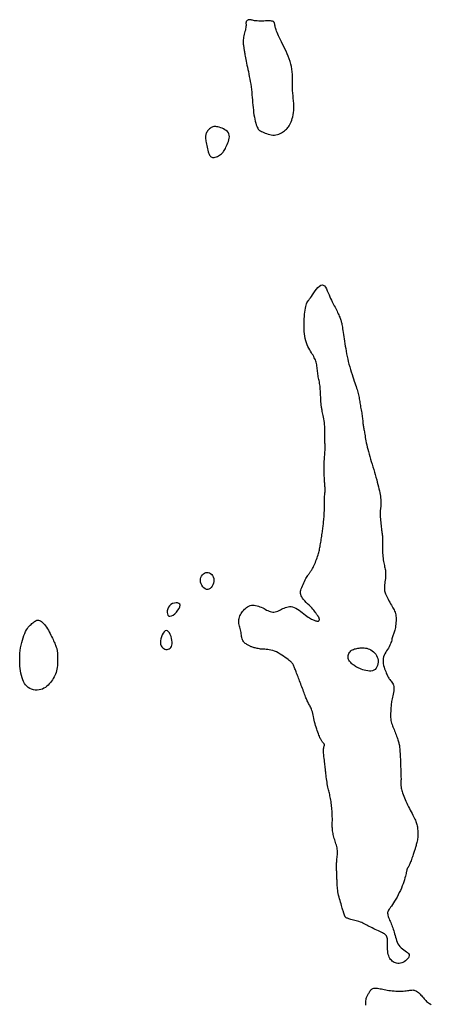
# Model space of a CAD drawing. Header units: millimetres. Extents: x 32690613 to 32693367, y 5343692 to 5344708.
# Tile 790 of 1009: x 32693282 to 32693302, y 5343997 to 5344043. Entities that reach past the tile are written whole.
import ezdxf

# ---------------------------------------------------------------- set-up
doc = ezdxf.new("R2010")
doc.units = ezdxf.units.MM
doc.header["$LTSCALE"] = 20
doc.layers.add('02-DGM_HL_493.00', color=102, linetype='Continuous')

msp = doc.modelspace()

# ---------------------------------------------------------------- linework, layer by layer
at = {"layer": '02-DGM_HL_493.00', "elevation": 493, "flags": 128}
for points in [[(32693294.239, 5344037.716), (32693294.31, 5344037.723), (32693294.378, 5344037.738), (32693294.443, 5344037.759), (32693294.505, 5344037.785), (32693294.564, 5344037.816), (32693294.618, 5344037.849), (32693294.67, 5344037.884), (32693294.717, 5344037.919), (32693294.761, 5344037.954), (32693294.801, 5344037.99), (32693294.838, 5344038.027), (32693294.873, 5344038.066), (32693294.906, 5344038.109), (32693294.937, 5344038.156), (32693294.966, 5344038.21), (32693294.995, 5344038.27), (32693295.024, 5344038.337), (32693295.051, 5344038.412), (32693295.077, 5344038.493), (32693295.1, 5344038.581), (32693295.12, 5344038.675), (32693295.136, 5344038.774), (32693295.147, 5344038.877), (32693295.152, 5344038.985), (32693295.152, 5344039.096), (32693295.146, 5344039.21), (32693295.137, 5344039.328), (32693295.126, 5344039.448), (32693295.114, 5344039.569), (32693295.102, 5344039.692), (32693295.092, 5344039.816), (32693295.085, 5344039.941), (32693295.082, 5344040.066), (32693295.082, 5344040.191), (32693295.083, 5344040.316), (32693295.083, 5344040.441), (32693295.081, 5344040.566), (32693295.075, 5344040.691), (32693295.063, 5344040.816), (32693295.043, 5344040.94), (32693295.015, 5344041.064), (32693294.979, 5344041.187), (32693294.937, 5344041.31), (32693294.889, 5344041.43), (32693294.838, 5344041.55), (32693294.784, 5344041.667), (32693294.729, 5344041.781), (32693294.674, 5344041.893), (32693294.62, 5344042.002), (32693294.569, 5344042.107), (32693294.52, 5344042.207), (32693294.475, 5344042.302), (32693294.433, 5344042.391), (32693294.395, 5344042.473), (32693294.362, 5344042.548), (32693294.334, 5344042.614), (32693294.313, 5344042.671), (32693294.296, 5344042.72), (32693294.284, 5344042.762), (32693294.275, 5344042.798), (32693294.269, 5344042.83), (32693294.264, 5344042.857), (32693294.261, 5344042.882), (32693294.258, 5344042.906), (32693294.255, 5344042.928), (32693294.251, 5344042.95), (32693294.246, 5344042.971), (32693294.24, 5344042.99), (32693294.233, 5344043.009), (32693294.225, 5344043.025), (32693294.214, 5344043.04), (32693294.202, 5344043.053), (32693294.188, 5344043.064), (32693294.171, 5344043.073), (32693294.15, 5344043.08), (32693294.124, 5344043.086), (32693294.092, 5344043.09), (32693294.053, 5344043.092), (32693294.006, 5344043.093), (32693293.951, 5344043.094), (32693293.886, 5344043.093), (32693293.813, 5344043.092), (32693293.736, 5344043.091), (32693293.655, 5344043.09), (32693293.575, 5344043.09), (32693293.497, 5344043.091), (32693293.423, 5344043.093), (32693293.356, 5344043.098), (32693293.297, 5344043.105), (32693293.247, 5344043.114), (32693293.204, 5344043.123), (32693293.167, 5344043.133), (32693293.134, 5344043.141), (32693293.105, 5344043.148), (32693293.078, 5344043.152), (32693293.053, 5344043.153), (32693293.028, 5344043.15), (32693293.004, 5344043.143), (32693292.981, 5344043.133), (32693292.96, 5344043.12), (32693292.941, 5344043.105), (32693292.925, 5344043.087), (32693292.912, 5344043.068), (32693292.903, 5344043.047), (32693292.898, 5344043.025), (32693292.896, 5344043.002), (32693292.897, 5344042.976), (32693292.898, 5344042.948), (32693292.899, 5344042.915), (32693292.899, 5344042.877), (32693292.896, 5344042.834), (32693292.89, 5344042.785), (32693292.88, 5344042.729), (32693292.866, 5344042.667), (32693292.85, 5344042.602), (32693292.833, 5344042.534), (32693292.815, 5344042.464), (32693292.799, 5344042.394), (32693292.784, 5344042.327), (32693292.773, 5344042.262), (32693292.766, 5344042.201), (32693292.763, 5344042.144), (32693292.763, 5344042.091), (32693292.766, 5344042.041), (32693292.771, 5344041.994), (32693292.777, 5344041.95), (32693292.783, 5344041.907), (32693292.79, 5344041.866), (32693292.796, 5344041.826), (32693292.802, 5344041.786), (32693292.808, 5344041.746), (32693292.814, 5344041.704), (32693292.821, 5344041.659), (32693292.829, 5344041.61), (32693292.838, 5344041.557), (32693292.848, 5344041.498), (32693292.86, 5344041.432), (32693292.874, 5344041.361), (32693292.889, 5344041.283), (32693292.906, 5344041.199), (32693292.924, 5344041.11), (32693292.944, 5344041.016), (32693292.964, 5344040.916), (32693292.986, 5344040.812), (32693293.008, 5344040.704), (32693293.031, 5344040.591), (32693293.054, 5344040.476), (32693293.077, 5344040.357), (32693293.098, 5344040.236), (32693293.119, 5344040.114), (32693293.137, 5344039.99), (32693293.154, 5344039.866), (32693293.168, 5344039.741), (32693293.18, 5344039.617), (32693293.191, 5344039.493), (32693293.201, 5344039.37), (32693293.21, 5344039.248), (32693293.22, 5344039.128), (32693293.231, 5344039.009), (32693293.244, 5344038.892), (32693293.258, 5344038.778), (32693293.274, 5344038.667), (32693293.292, 5344038.561), (32693293.312, 5344038.46), (32693293.333, 5344038.366), (32693293.355, 5344038.28), (32693293.377, 5344038.203), (32693293.4, 5344038.136), (32693293.424, 5344038.08), (32693293.448, 5344038.033), (32693293.475, 5344037.994), (32693293.505, 5344037.961), (32693293.539, 5344037.933), (32693293.578, 5344037.908), (32693293.622, 5344037.885), (32693293.673, 5344037.861), (32693293.731, 5344037.835), (32693293.795, 5344037.809), (32693293.865, 5344037.784), (32693293.938, 5344037.761), (32693294.013, 5344037.741), (32693294.089, 5344037.726), (32693294.164, 5344037.717)], [(32693292.096, 5344037.767), (32693292.066, 5344037.826), (32693292.022, 5344037.879), (32693291.969, 5344037.926), (32693291.908, 5344037.968), (32693291.841, 5344038.005), (32693291.773, 5344038.036), (32693291.704, 5344038.062), (32693291.639, 5344038.083), (32693291.578, 5344038.099), (32693291.523, 5344038.11), (32693291.471, 5344038.115), (32693291.423, 5344038.116), (32693291.379, 5344038.112), (32693291.337, 5344038.102), (32693291.297, 5344038.088), (32693291.258, 5344038.068), (32693291.221, 5344038.043), (32693291.185, 5344038.014), (32693291.151, 5344037.981), (32693291.119, 5344037.945), (32693291.09, 5344037.908), (32693291.064, 5344037.868), (32693291.041, 5344037.828), (32693291.023, 5344037.789), (32693291.009, 5344037.75), (32693290.999, 5344037.711), (32693290.993, 5344037.671), (32693290.99, 5344037.629), (32693290.991, 5344037.584), (32693290.994, 5344037.535), (32693291.001, 5344037.482), (32693291.009, 5344037.423), (32693291.02, 5344037.358), (32693291.033, 5344037.288), (32693291.048, 5344037.215), (32693291.064, 5344037.141), (32693291.081, 5344037.068), (32693291.099, 5344036.997), (32693291.118, 5344036.93), (32693291.138, 5344036.87), (32693291.159, 5344036.818), (32693291.18, 5344036.773), (32693291.203, 5344036.737), (32693291.228, 5344036.707), (32693291.256, 5344036.685), (32693291.287, 5344036.67), (32693291.322, 5344036.661), (32693291.361, 5344036.66), (32693291.405, 5344036.665), (32693291.452, 5344036.675), (32693291.502, 5344036.691), (32693291.554, 5344036.712), (32693291.604, 5344036.737), (32693291.654, 5344036.765), (32693291.701, 5344036.797), (32693291.743, 5344036.83), (32693291.781, 5344036.866), (32693291.815, 5344036.905), (32693291.845, 5344036.946), (32693291.873, 5344036.99), (32693291.899, 5344037.038), (32693291.925, 5344037.089), (32693291.951, 5344037.146), (32693291.979, 5344037.207), (32693292.009, 5344037.273), (32693292.038, 5344037.343), (32693292.066, 5344037.415), (32693292.09, 5344037.489), (32693292.107, 5344037.562), (32693292.115, 5344037.634), (32693292.112, 5344037.703)], [(32693299.86, 5344011.717), (32693299.865, 5344011.652), (32693299.863, 5344011.583), (32693299.856, 5344011.511), (32693299.844, 5344011.437), (32693299.83, 5344011.362), (32693299.813, 5344011.288), (32693299.797, 5344011.216), (32693299.782, 5344011.147), (32693299.769, 5344011.082), (32693299.759, 5344011.02), (32693299.75, 5344010.96), (32693299.743, 5344010.902), (32693299.737, 5344010.845), (32693299.732, 5344010.787), (32693299.727, 5344010.728), (32693299.723, 5344010.667), (32693299.718, 5344010.602), (32693299.714, 5344010.536), (32693299.711, 5344010.467), (32693299.709, 5344010.398), (32693299.709, 5344010.328), (32693299.712, 5344010.258), (32693299.717, 5344010.19), (32693299.726, 5344010.123), (32693299.74, 5344010.058), (32693299.756, 5344009.995), (32693299.776, 5344009.933), (32693299.798, 5344009.873), (32693299.822, 5344009.813), (32693299.847, 5344009.753), (32693299.873, 5344009.693), (32693299.898, 5344009.632), (32693299.923, 5344009.569), (32693299.948, 5344009.507), (32693299.971, 5344009.445), (32693299.993, 5344009.383), (32693300.014, 5344009.323), (32693300.033, 5344009.266), (32693300.051, 5344009.211), (32693300.067, 5344009.16), (32693300.081, 5344009.113), (32693300.094, 5344009.07), (32693300.105, 5344009.027), (32693300.114, 5344008.984), (32693300.123, 5344008.94), (32693300.13, 5344008.892), (32693300.136, 5344008.84), (32693300.142, 5344008.781), (32693300.148, 5344008.715), (32693300.152, 5344008.642), (32693300.157, 5344008.564), (32693300.161, 5344008.48), (32693300.165, 5344008.392), (32693300.169, 5344008.302), (32693300.173, 5344008.209), (32693300.177, 5344008.116), (32693300.18, 5344008.022), (32693300.184, 5344007.93), (32693300.187, 5344007.839), (32693300.19, 5344007.751), (32693300.193, 5344007.668), (32693300.196, 5344007.589), (32693300.197, 5344007.516), (32693300.199, 5344007.449), (32693300.2, 5344007.391), (32693300.2, 5344007.339), (32693300.199, 5344007.292), (32693300.199, 5344007.251), (32693300.198, 5344007.213), (32693300.198, 5344007.178), (32693300.197, 5344007.145), (32693300.197, 5344007.112), (32693300.197, 5344007.079), (32693300.198, 5344007.045), (32693300.2, 5344007.008), (32693300.205, 5344006.97), (32693300.212, 5344006.927), (32693300.221, 5344006.88), (32693300.235, 5344006.827), (32693300.252, 5344006.769), (32693300.274, 5344006.704), (32693300.299, 5344006.633), (32693300.329, 5344006.557), (32693300.361, 5344006.477), (32693300.397, 5344006.394), (32693300.434, 5344006.309), (32693300.473, 5344006.223), (32693300.514, 5344006.137), (32693300.556, 5344006.052), (32693300.598, 5344005.969), (32693300.639, 5344005.887), (32693300.68, 5344005.808), (32693300.72, 5344005.732), (32693300.757, 5344005.66), (32693300.792, 5344005.592), (32693300.824, 5344005.528), (32693300.853, 5344005.469), (32693300.878, 5344005.414), (32693300.9, 5344005.362), (32693300.919, 5344005.311), (32693300.935, 5344005.262), (32693300.949, 5344005.212), (32693300.961, 5344005.161), (32693300.971, 5344005.107), (32693300.979, 5344005.05), (32693300.985, 5344004.991), (32693300.99, 5344004.929), (32693300.993, 5344004.865), (32693300.995, 5344004.8), (32693300.994, 5344004.735), (32693300.991, 5344004.671), (32693300.986, 5344004.607), (32693300.979, 5344004.546), (32693300.97, 5344004.486), (32693300.959, 5344004.428), (32693300.948, 5344004.372), (32693300.935, 5344004.319), (32693300.922, 5344004.269), (32693300.91, 5344004.222), (32693300.897, 5344004.178), (32693300.885, 5344004.137), (32693300.873, 5344004.099), (32693300.862, 5344004.062), (32693300.85, 5344004.025), (32693300.837, 5344003.987), (32693300.824, 5344003.947), (32693300.809, 5344003.903), (32693300.793, 5344003.855), (32693300.775, 5344003.802), (32693300.755, 5344003.744), (32693300.735, 5344003.685), (32693300.713, 5344003.624), (32693300.692, 5344003.565), (32693300.672, 5344003.507), (32693300.652, 5344003.454), (32693300.634, 5344003.407), (32693300.617, 5344003.366), (32693300.603, 5344003.332), (32693300.589, 5344003.303), (32693300.577, 5344003.28), (32693300.567, 5344003.26), (32693300.557, 5344003.243), (32693300.547, 5344003.228), (32693300.539, 5344003.215), (32693300.531, 5344003.202), (32693300.523, 5344003.19), (32693300.515, 5344003.178), (32693300.508, 5344003.165), (32693300.502, 5344003.153), (32693300.496, 5344003.139), (32693300.49, 5344003.125), (32693300.485, 5344003.11), (32693300.481, 5344003.093), (32693300.477, 5344003.074), (32693300.472, 5344003.052), (32693300.466, 5344003.024), (32693300.459, 5344002.991), (32693300.45, 5344002.95), (32693300.438, 5344002.902), (32693300.424, 5344002.843), (32693300.405, 5344002.775), (32693300.384, 5344002.698), (32693300.358, 5344002.612), (32693300.328, 5344002.52), (32693300.295, 5344002.423), (32693300.258, 5344002.321), (32693300.216, 5344002.217), (32693300.17, 5344002.111), (32693300.12, 5344002.005), (32693300.067, 5344001.9), (32693300.012, 5344001.798), (32693299.956, 5344001.699), (32693299.901, 5344001.606), (32693299.847, 5344001.52), (32693299.796, 5344001.441), (32693299.749, 5344001.372), (32693299.707, 5344001.312), (32693299.67, 5344001.262), (32693299.638, 5344001.218), (32693299.613, 5344001.179), (32693299.593, 5344001.142), (32693299.579, 5344001.107), (32693299.571, 5344001.07), (32693299.569, 5344001.031), (32693299.574, 5344000.987), (32693299.584, 5344000.939), (32693299.599, 5344000.886), (32693299.618, 5344000.831), (32693299.64, 5344000.774), (32693299.664, 5344000.714), (32693299.689, 5344000.653), (32693299.714, 5344000.592), (32693299.739, 5344000.53), (32693299.764, 5344000.468), (32693299.788, 5344000.405), (32693299.811, 5344000.341), (32693299.834, 5344000.275), (32693299.857, 5344000.207), (32693299.878, 5344000.136), (32693299.899, 5344000.063), (32693299.92, 5343999.986), (32693299.941, 5343999.908), (32693299.965, 5343999.828), (32693299.991, 5343999.749), (32693300.021, 5343999.672), (32693300.057, 5343999.598), (32693300.099, 5343999.529), (32693300.149, 5343999.465), (32693300.208, 5343999.408), (32693300.272, 5343999.356), (32693300.338, 5343999.309), (32693300.402, 5343999.265), (32693300.462, 5343999.222), (32693300.513, 5343999.179), (32693300.553, 5343999.135), (32693300.577, 5343999.089), (32693300.583, 5343999.038), (32693300.573, 5343998.986), (32693300.548, 5343998.932), (32693300.512, 5343998.88), (32693300.466, 5343998.83), (32693300.413, 5343998.784), (32693300.355, 5343998.745), (32693300.294, 5343998.713), (32693300.232, 5343998.69), (32693300.171, 5343998.676), (32693300.11, 5343998.67), (32693300.05, 5343998.672), (32693299.992, 5343998.681), (32693299.937, 5343998.697), (32693299.884, 5343998.718), (32693299.834, 5343998.745), (32693299.788, 5343998.777), (32693299.745, 5343998.814), (32693299.707, 5343998.856), (32693299.673, 5343998.905), (32693299.644, 5343998.959), (32693299.62, 5343999.02), (32693299.6, 5343999.087), (32693299.585, 5343999.162), (32693299.576, 5343999.243), (32693299.57, 5343999.33), (32693299.568, 5343999.419), (32693299.567, 5343999.508), (32693299.567, 5343999.596), (32693299.566, 5343999.679), (32693299.563, 5343999.756), (32693299.557, 5343999.823), (32693299.548, 5343999.88), (32693299.533, 5343999.927), (32693299.514, 5343999.967), (32693299.489, 5344000), (32693299.458, 5344000.029), (32693299.421, 5344000.056), (32693299.377, 5344000.081), (32693299.326, 5344000.108), (32693299.268, 5344000.137), (32693299.203, 5344000.168), (32693299.134, 5344000.201), (32693299.062, 5344000.235), (32693298.989, 5344000.271), (32693298.915, 5344000.306), (32693298.842, 5344000.342), (32693298.772, 5344000.377), (32693298.706, 5344000.411), (32693298.643, 5344000.445), (32693298.583, 5344000.477), (32693298.524, 5344000.508), (32693298.465, 5344000.538), (32693298.407, 5344000.566), (32693298.347, 5344000.592), (32693298.285, 5344000.617), (32693298.22, 5344000.639), (32693298.153, 5344000.66), (32693298.086, 5344000.679), (32693298.02, 5344000.697), (32693297.955, 5344000.714), (32693297.894, 5344000.729), (32693297.837, 5344000.744), (32693297.786, 5344000.758), (32693297.742, 5344000.771), (32693297.704, 5344000.784), (32693297.672, 5344000.797), (32693297.645, 5344000.809), (32693297.622, 5344000.822), (32693297.603, 5344000.836), (32693297.588, 5344000.85), (32693297.575, 5344000.864), (32693297.564, 5344000.88), (32693297.554, 5344000.897), (32693297.546, 5344000.914), (32693297.539, 5344000.933), (32693297.532, 5344000.954), (32693297.526, 5344000.975), (32693297.52, 5344000.998), (32693297.513, 5344001.022), (32693297.506, 5344001.048), (32693297.497, 5344001.076), (32693297.488, 5344001.107), (32693297.477, 5344001.142), (32693297.465, 5344001.182), (32693297.451, 5344001.227), (32693297.435, 5344001.278), (32693297.416, 5344001.336), (32693297.396, 5344001.401), (32693297.374, 5344001.473), (32693297.35, 5344001.55), (32693297.327, 5344001.631), (32693297.304, 5344001.713), (32693297.282, 5344001.797), (32693297.262, 5344001.881), (32693297.244, 5344001.962), (32693297.23, 5344002.041), (32693297.218, 5344002.117), (32693297.209, 5344002.191), (32693297.203, 5344002.262), (32693297.197, 5344002.33), (32693297.194, 5344002.397), (32693297.191, 5344002.462), (32693297.188, 5344002.525), (32693297.186, 5344002.587), (32693297.183, 5344002.647), (32693297.181, 5344002.707), (32693297.179, 5344002.765), (32693297.176, 5344002.823), (32693297.174, 5344002.881), (32693297.172, 5344002.937), (32693297.17, 5344002.994), (32693297.167, 5344003.051), (32693297.166, 5344003.108), (32693297.164, 5344003.165), (32693297.163, 5344003.223), (32693297.163, 5344003.282), (32693297.165, 5344003.342), (32693297.167, 5344003.402), (32693297.172, 5344003.464), (32693297.177, 5344003.528), (32693297.184, 5344003.593), (32693297.192, 5344003.658), (32693297.198, 5344003.724), (32693297.204, 5344003.791), (32693297.207, 5344003.857), (32693297.207, 5344003.923), (32693297.204, 5344003.989), (32693297.197, 5344004.054), (32693297.185, 5344004.118), (32693297.171, 5344004.181), (32693297.154, 5344004.244), (32693297.136, 5344004.306), (32693297.116, 5344004.368), (32693297.096, 5344004.43), (32693297.077, 5344004.492), (32693297.058, 5344004.554), (32693297.041, 5344004.615), (32693297.025, 5344004.677), (32693297.01, 5344004.738), (32693296.998, 5344004.799), (32693296.987, 5344004.86), (32693296.978, 5344004.92), (32693296.971, 5344004.979), (32693296.966, 5344005.037), (32693296.963, 5344005.095), (32693296.962, 5344005.153), (32693296.962, 5344005.211), (32693296.962, 5344005.27), (32693296.963, 5344005.329), (32693296.965, 5344005.389), (32693296.965, 5344005.451), (32693296.965, 5344005.515), (32693296.964, 5344005.58), (32693296.963, 5344005.646), (32693296.96, 5344005.714), (32693296.956, 5344005.784), (32693296.952, 5344005.854), (32693296.946, 5344005.926), (32693296.94, 5344005.999), (32693296.932, 5344006.073), (32693296.923, 5344006.148), (32693296.913, 5344006.222), (32693296.903, 5344006.295), (32693296.891, 5344006.367), (32693296.879, 5344006.437), (32693296.867, 5344006.504), (32693296.854, 5344006.568), (32693296.841, 5344006.628), (32693296.827, 5344006.686), (32693296.813, 5344006.742), (32693296.799, 5344006.799), (32693296.785, 5344006.857), (32693296.771, 5344006.917), (32693296.757, 5344006.982), (32693296.743, 5344007.052), (32693296.729, 5344007.128), (32693296.716, 5344007.208), (32693296.703, 5344007.291), (32693296.691, 5344007.375), (32693296.68, 5344007.458), (32693296.67, 5344007.537), (32693296.661, 5344007.611), (32693296.653, 5344007.678), (32693296.647, 5344007.736), (32693296.642, 5344007.787), (32693296.637, 5344007.834), (32693296.633, 5344007.879), (32693296.628, 5344007.925), (32693296.623, 5344007.974), (32693296.617, 5344008.028), (32693296.61, 5344008.091), (32693296.601, 5344008.164), (32693296.591, 5344008.244), (32693296.58, 5344008.33), (32693296.57, 5344008.418), (32693296.562, 5344008.505), (32693296.554, 5344008.588), (32693296.55, 5344008.666), (32693296.549, 5344008.734), (32693296.551, 5344008.791), (32693296.557, 5344008.837), (32693296.564, 5344008.874), (32693296.573, 5344008.904), (32693296.581, 5344008.927), (32693296.588, 5344008.946), (32693296.592, 5344008.962), (32693296.594, 5344008.976), (32693296.591, 5344008.99), (32693296.585, 5344009.004), (32693296.575, 5344009.018), (32693296.563, 5344009.033), (32693296.549, 5344009.049), (32693296.534, 5344009.065), (32693296.517, 5344009.083), (32693296.501, 5344009.102), (32693296.485, 5344009.124), (32693296.468, 5344009.147), (32693296.452, 5344009.174), (32693296.435, 5344009.204), (32693296.417, 5344009.239), (32693296.398, 5344009.278), (32693296.378, 5344009.323), (32693296.356, 5344009.375), (32693296.332, 5344009.433), (32693296.307, 5344009.497), (32693296.28, 5344009.566), (32693296.254, 5344009.64), (32693296.227, 5344009.718), (32693296.201, 5344009.799), (32693296.176, 5344009.881), (32693296.153, 5344009.965), (32693296.132, 5344010.05), (32693296.113, 5344010.135), (32693296.095, 5344010.218), (32693296.078, 5344010.3), (32693296.061, 5344010.378), (32693296.043, 5344010.453), (32693296.026, 5344010.523), (32693296.006, 5344010.588), (32693295.986, 5344010.647), (32693295.964, 5344010.7), (32693295.941, 5344010.749), (32693295.918, 5344010.795), (32693295.894, 5344010.838), (32693295.87, 5344010.879), (32693295.847, 5344010.919), (32693295.825, 5344010.96), (32693295.803, 5344011.002), (32693295.783, 5344011.046), (32693295.762, 5344011.091), (32693295.742, 5344011.139), (32693295.722, 5344011.189), (32693295.702, 5344011.242), (32693295.68, 5344011.299), (32693295.658, 5344011.358), (32693295.634, 5344011.422), (32693295.609, 5344011.488), (32693295.583, 5344011.557), (32693295.556, 5344011.628), (32693295.529, 5344011.7), (32693295.502, 5344011.771), (32693295.475, 5344011.843), (32693295.448, 5344011.913), (32693295.422, 5344011.981), (32693295.397, 5344012.048), (32693295.373, 5344012.112), (32693295.349, 5344012.175), (32693295.327, 5344012.236), (32693295.304, 5344012.294), (32693295.283, 5344012.351), (32693295.262, 5344012.406), (32693295.242, 5344012.459), (32693295.223, 5344012.51), (32693295.204, 5344012.558), (32693295.186, 5344012.604), (32693295.168, 5344012.647), (32693295.151, 5344012.686), (32693295.133, 5344012.722), (32693295.117, 5344012.755), (32693295.1, 5344012.784), (32693295.082, 5344012.81), (32693295.061, 5344012.835), (32693295.037, 5344012.861), (32693295.008, 5344012.888), (32693294.972, 5344012.918), (32693294.93, 5344012.952), (32693294.878, 5344012.992), (32693294.817, 5344013.038), (32693294.747, 5344013.089), (32693294.671, 5344013.144), (32693294.589, 5344013.199), (32693294.504, 5344013.253), (32693294.416, 5344013.304), (32693294.328, 5344013.349), (32693294.241, 5344013.388), (32693294.157, 5344013.418), (32693294.075, 5344013.44), (32693293.996, 5344013.455), (32693293.92, 5344013.465), (32693293.847, 5344013.472), (32693293.777, 5344013.476), (32693293.71, 5344013.48), (32693293.645, 5344013.484), (32693293.584, 5344013.489), (32693293.526, 5344013.497), (32693293.471, 5344013.505), (32693293.419, 5344013.515), (32693293.371, 5344013.526), (32693293.326, 5344013.538), (32693293.284, 5344013.55), (32693293.245, 5344013.562), (32693293.21, 5344013.574), (32693293.177, 5344013.586), (32693293.147, 5344013.599), (32693293.117, 5344013.612), (32693293.089, 5344013.625), (32693293.06, 5344013.64), (32693293.031, 5344013.655), (32693293, 5344013.671), (32693292.967, 5344013.688), (32693292.933, 5344013.707), (32693292.898, 5344013.728), (32693292.864, 5344013.752), (32693292.831, 5344013.779), (32693292.8, 5344013.809), (32693292.773, 5344013.844), (32693292.749, 5344013.883), (32693292.729, 5344013.927), (32693292.714, 5344013.976), (32693292.701, 5344014.029), (32693292.691, 5344014.085), (32693292.682, 5344014.143), (32693292.672, 5344014.203), (32693292.662, 5344014.265), (32693292.651, 5344014.327), (32693292.637, 5344014.388), (32693292.621, 5344014.45), (32693292.605, 5344014.512), (32693292.59, 5344014.573), (32693292.576, 5344014.634), (32693292.566, 5344014.695), (32693292.559, 5344014.755), (32693292.557, 5344014.814), (32693292.562, 5344014.873), (32693292.571, 5344014.931), (32693292.587, 5344014.988), (32693292.607, 5344015.045), (32693292.633, 5344015.1), (32693292.663, 5344015.155), (32693292.697, 5344015.208), (32693292.735, 5344015.26), (32693292.776, 5344015.311), (32693292.821, 5344015.36), (32693292.869, 5344015.405), (32693292.92, 5344015.446), (32693292.974, 5344015.482), (32693293.031, 5344015.512), (32693293.09, 5344015.535), (32693293.152, 5344015.55), (32693293.216, 5344015.556), (32693293.282, 5344015.554), (32693293.35, 5344015.544), (32693293.417, 5344015.529), (32693293.485, 5344015.508), (32693293.553, 5344015.483), (32693293.619, 5344015.455), (32693293.684, 5344015.424), (32693293.747, 5344015.391), (32693293.808, 5344015.359), (32693293.867, 5344015.327), (32693293.926, 5344015.298), (32693293.983, 5344015.272), (32693294.041, 5344015.252), (32693294.098, 5344015.238), (32693294.156, 5344015.231), (32693294.215, 5344015.233), (32693294.274, 5344015.243), (32693294.334, 5344015.259), (32693294.394, 5344015.28), (32693294.455, 5344015.306), (32693294.516, 5344015.333), (32693294.577, 5344015.362), (32693294.638, 5344015.391), (32693294.7, 5344015.419), (32693294.762, 5344015.443), (32693294.825, 5344015.464), (32693294.889, 5344015.479), (32693294.954, 5344015.487), (32693295.022, 5344015.486), (32693295.091, 5344015.475), (32693295.164, 5344015.453), (32693295.239, 5344015.419), (32693295.317, 5344015.374), (32693295.395, 5344015.322), (32693295.474, 5344015.264), (32693295.551, 5344015.204), (32693295.626, 5344015.145), (32693295.697, 5344015.088), (32693295.764, 5344015.036), (32693295.826, 5344014.992), (32693295.882, 5344014.955), (32693295.934, 5344014.924), (32693295.982, 5344014.898), (32693296.026, 5344014.878), (32693296.067, 5344014.861), (32693296.104, 5344014.846), (32693296.139, 5344014.835), (32693296.172, 5344014.824), (32693296.202, 5344014.815), (32693296.23, 5344014.808), (32693296.256, 5344014.803), (32693296.278, 5344014.801), (32693296.298, 5344014.802), (32693296.315, 5344014.806), (32693296.329, 5344014.813), (32693296.339, 5344014.825), (32693296.347, 5344014.839), (32693296.351, 5344014.856), (32693296.353, 5344014.875), (32693296.353, 5344014.895), (32693296.351, 5344014.915), (32693296.346, 5344014.935), (32693296.34, 5344014.954), (32693296.332, 5344014.972), (32693296.323, 5344014.989), (32693296.313, 5344015.005), (32693296.302, 5344015.02), (32693296.29, 5344015.036), (32693296.277, 5344015.053), (32693296.265, 5344015.071), (32693296.251, 5344015.09), (32693296.238, 5344015.111), (32693296.223, 5344015.135), (32693296.206, 5344015.163), (32693296.185, 5344015.194), (32693296.16, 5344015.229), (32693296.129, 5344015.269), (32693296.092, 5344015.314), (32693296.046, 5344015.365), (32693295.992, 5344015.423), (32693295.931, 5344015.485), (32693295.866, 5344015.551), (32693295.799, 5344015.619), (32693295.733, 5344015.688), (32693295.67, 5344015.757), (32693295.613, 5344015.823), (32693295.564, 5344015.886), (32693295.525, 5344015.945), (32693295.496, 5344016), (32693295.477, 5344016.053), (32693295.466, 5344016.104), (32693295.464, 5344016.157), (32693295.469, 5344016.211), (32693295.481, 5344016.267), (32693295.499, 5344016.328), (32693295.523, 5344016.394), (32693295.552, 5344016.464), (32693295.584, 5344016.535), (32693295.618, 5344016.607), (32693295.653, 5344016.678), (32693295.689, 5344016.745), (32693295.723, 5344016.808), (32693295.754, 5344016.864), (32693295.783, 5344016.913), (32693295.808, 5344016.954), (32693295.831, 5344016.99), (32693295.851, 5344017.02), (32693295.87, 5344017.047), (32693295.888, 5344017.071), (32693295.905, 5344017.093), (32693295.922, 5344017.114), (32693295.939, 5344017.136), (32693295.957, 5344017.16), (32693295.975, 5344017.185), (32693295.994, 5344017.214), (32693296.015, 5344017.246), (32693296.036, 5344017.284), (32693296.059, 5344017.327), (32693296.084, 5344017.377), (32693296.11, 5344017.435), (32693296.137, 5344017.499), (32693296.165, 5344017.567), (32693296.193, 5344017.638), (32693296.22, 5344017.71), (32693296.246, 5344017.783), (32693296.27, 5344017.854), (32693296.292, 5344017.921), (32693296.311, 5344017.984), (32693296.327, 5344018.043), (32693296.341, 5344018.1), (32693296.353, 5344018.155), (32693296.365, 5344018.21), (32693296.375, 5344018.266), (32693296.385, 5344018.324), (32693296.396, 5344018.385), (32693296.407, 5344018.45), (32693296.419, 5344018.518), (32693296.431, 5344018.589), (32693296.443, 5344018.661), (32693296.456, 5344018.734), (32693296.467, 5344018.807), (32693296.478, 5344018.878), (32693296.489, 5344018.947), (32693296.498, 5344019.013), (32693296.506, 5344019.076), (32693296.514, 5344019.138), (32693296.521, 5344019.199), (32693296.528, 5344019.258), (32693296.534, 5344019.318), (32693296.541, 5344019.379), (32693296.547, 5344019.441), (32693296.554, 5344019.505), (32693296.56, 5344019.57), (32693296.567, 5344019.638), (32693296.573, 5344019.707), (32693296.578, 5344019.777), (32693296.583, 5344019.85), (32693296.587, 5344019.923), (32693296.589, 5344019.998), (32693296.591, 5344020.074), (32693296.591, 5344020.15), (32693296.591, 5344020.227), (32693296.591, 5344020.302), (32693296.591, 5344020.376), (32693296.591, 5344020.447), (32693296.591, 5344020.516), (32693296.593, 5344020.58), (32693296.596, 5344020.641), (32693296.601, 5344020.698), (32693296.605, 5344020.751), (32693296.61, 5344020.801), (32693296.615, 5344020.848), (32693296.62, 5344020.893), (32693296.623, 5344020.937), (32693296.625, 5344020.979), (32693296.625, 5344021.021), (32693296.624, 5344021.063), (32693296.622, 5344021.105), (32693296.618, 5344021.15), (32693296.614, 5344021.197), (32693296.609, 5344021.247), (32693296.605, 5344021.301), (32693296.6, 5344021.361), (32693296.596, 5344021.426), (32693296.591, 5344021.496), (32693296.588, 5344021.568), (32693296.584, 5344021.642), (32693296.581, 5344021.715), (32693296.579, 5344021.787), (32693296.577, 5344021.856), (32693296.575, 5344021.92), (32693296.574, 5344021.979), (32693296.574, 5344022.033), (32693296.574, 5344022.084), (32693296.575, 5344022.133), (32693296.577, 5344022.183), (32693296.579, 5344022.234), (32693296.582, 5344022.289), (32693296.587, 5344022.349), (32693296.592, 5344022.415), (32693296.597, 5344022.485), (32693296.603, 5344022.559), (32693296.609, 5344022.633), (32693296.614, 5344022.707), (32693296.619, 5344022.779), (32693296.623, 5344022.847), (32693296.625, 5344022.909), (32693296.626, 5344022.964), (32693296.626, 5344023.014), (32693296.625, 5344023.06), (32693296.623, 5344023.105), (32693296.62, 5344023.15), (32693296.618, 5344023.198), (32693296.617, 5344023.25), (32693296.616, 5344023.309), (32693296.616, 5344023.375), (32693296.617, 5344023.449), (32693296.618, 5344023.529), (32693296.618, 5344023.614), (32693296.618, 5344023.703), (32693296.616, 5344023.794), (32693296.613, 5344023.886), (32693296.607, 5344023.979), (32693296.599, 5344024.071), (32693296.588, 5344024.161), (32693296.576, 5344024.249), (32693296.562, 5344024.334), (32693296.548, 5344024.415), (32693296.533, 5344024.491), (32693296.519, 5344024.562), (32693296.505, 5344024.628), (32693296.493, 5344024.687), (32693296.482, 5344024.74), (32693296.473, 5344024.788), (32693296.464, 5344024.833), (32693296.457, 5344024.874), (32693296.45, 5344024.914), (32693296.444, 5344024.952), (32693296.439, 5344024.991), (32693296.435, 5344025.03), (32693296.432, 5344025.07), (32693296.429, 5344025.112), (32693296.426, 5344025.157), (32693296.424, 5344025.204), (32693296.421, 5344025.256), (32693296.419, 5344025.311), (32693296.417, 5344025.371), (32693296.414, 5344025.436), (32693296.411, 5344025.505), (32693296.408, 5344025.577), (32693296.403, 5344025.651), (32693296.398, 5344025.725), (32693296.392, 5344025.8), (32693296.385, 5344025.873), (32693296.376, 5344025.944), (32693296.365, 5344026.011), (32693296.354, 5344026.076), (32693296.341, 5344026.138), (32693296.329, 5344026.199), (32693296.316, 5344026.259), (32693296.304, 5344026.319), (32693296.292, 5344026.379), (32693296.282, 5344026.44), (32693296.274, 5344026.503), (32693296.266, 5344026.568), (32693296.259, 5344026.633), (32693296.252, 5344026.698), (32693296.245, 5344026.762), (32693296.237, 5344026.825), (32693296.227, 5344026.887), (32693296.215, 5344026.947), (32693296.201, 5344027.004), (32693296.184, 5344027.059), (32693296.164, 5344027.113), (32693296.142, 5344027.166), (32693296.116, 5344027.22), (32693296.087, 5344027.275), (32693296.055, 5344027.332), (32693296.02, 5344027.391), (32693295.981, 5344027.454), (32693295.94, 5344027.521), (32693295.898, 5344027.592), (32693295.856, 5344027.667), (32693295.815, 5344027.747), (32693295.776, 5344027.833), (32693295.741, 5344027.924), (32693295.71, 5344028.021), (32693295.685, 5344028.123), (32693295.665, 5344028.231), (32693295.65, 5344028.344), (32693295.64, 5344028.459), (32693295.633, 5344028.576), (32693295.631, 5344028.695), (32693295.631, 5344028.813), (32693295.634, 5344028.93), (32693295.64, 5344029.045), (32693295.647, 5344029.157), (32693295.657, 5344029.265), (32693295.669, 5344029.367), (32693295.682, 5344029.462), (32693295.697, 5344029.549), (32693295.714, 5344029.628), (32693295.731, 5344029.697), (32693295.75, 5344029.755), (32693295.771, 5344029.805), (32693295.795, 5344029.85), (32693295.822, 5344029.894), (32693295.853, 5344029.938), (32693295.889, 5344029.988), (32693295.93, 5344030.044), (32693295.977, 5344030.111), (32693296.031, 5344030.191), (32693296.091, 5344030.278), (32693296.154, 5344030.368), (32693296.22, 5344030.454), (32693296.287, 5344030.532), (32693296.354, 5344030.595), (32693296.419, 5344030.638), (32693296.48, 5344030.655), (32693296.537, 5344030.643), (32693296.59, 5344030.604), (32693296.64, 5344030.543), (32693296.686, 5344030.466), (32693296.729, 5344030.378), (32693296.77, 5344030.283), (32693296.809, 5344030.186), (32693296.847, 5344030.093), (32693296.885, 5344030.008), (32693296.921, 5344029.93), (32693296.957, 5344029.857), (32693296.992, 5344029.79), (32693297.026, 5344029.726), (32693297.059, 5344029.664), (32693297.092, 5344029.604), (32693297.124, 5344029.543), (32693297.155, 5344029.481), (32693297.185, 5344029.419), (32693297.214, 5344029.356), (32693297.241, 5344029.295), (32693297.266, 5344029.236), (32693297.29, 5344029.179), (32693297.311, 5344029.126), (32693297.33, 5344029.078), (32693297.347, 5344029.034), (32693297.361, 5344028.994), (32693297.374, 5344028.956), (32693297.385, 5344028.917), (32693297.395, 5344028.876), (32693297.405, 5344028.832), (32693297.416, 5344028.782), (32693297.426, 5344028.724), (32693297.438, 5344028.657), (32693297.45, 5344028.582), (32693297.464, 5344028.499), (32693297.478, 5344028.409), (32693297.493, 5344028.313), (32693297.508, 5344028.211), (32693297.524, 5344028.105), (32693297.541, 5344027.995), (32693297.558, 5344027.881), (32693297.576, 5344027.765), (32693297.595, 5344027.647), (32693297.616, 5344027.526), (32693297.638, 5344027.404), (32693297.662, 5344027.282), (32693297.688, 5344027.158), (32693297.718, 5344027.034), (32693297.749, 5344026.91), (32693297.784, 5344026.788), (32693297.819, 5344026.667), (32693297.856, 5344026.549), (32693297.893, 5344026.434), (32693297.93, 5344026.324), (32693297.965, 5344026.22), (32693297.999, 5344026.121), (32693298.03, 5344026.03), (32693298.059, 5344025.945), (32693298.086, 5344025.865), (32693298.11, 5344025.79), (32693298.132, 5344025.72), (32693298.152, 5344025.653), (32693298.17, 5344025.588), (32693298.186, 5344025.526), (32693298.2, 5344025.464), (32693298.213, 5344025.403), (32693298.224, 5344025.343), (32693298.234, 5344025.282), (32693298.244, 5344025.221), (32693298.254, 5344025.159), (32693298.264, 5344025.096), (32693298.275, 5344025.031), (32693298.287, 5344024.964), (32693298.299, 5344024.896), (32693298.312, 5344024.827), (32693298.325, 5344024.757), (32693298.337, 5344024.688), (32693298.349, 5344024.621), (32693298.36, 5344024.554), (32693298.369, 5344024.491), (32693298.377, 5344024.43), (32693298.384, 5344024.372), (32693298.389, 5344024.317), (32693298.394, 5344024.264), (32693298.399, 5344024.213), (32693298.403, 5344024.164), (32693298.408, 5344024.116), (32693298.413, 5344024.07), (32693298.42, 5344024.025), (32693298.427, 5344023.98), (32693298.435, 5344023.934), (32693298.444, 5344023.888), (32693298.453, 5344023.839), (32693298.463, 5344023.787), (32693298.473, 5344023.732), (32693298.484, 5344023.672), (32693298.494, 5344023.608), (32693298.505, 5344023.538), (32693298.517, 5344023.463), (32693298.531, 5344023.382), (32693298.546, 5344023.297), (32693298.563, 5344023.206), (32693298.583, 5344023.111), (32693298.606, 5344023.01), (32693298.633, 5344022.904), (32693298.663, 5344022.794), (32693298.695, 5344022.68), (32693298.729, 5344022.563), (32693298.765, 5344022.443), (32693298.802, 5344022.322), (32693298.839, 5344022.199), (32693298.877, 5344022.075), (32693298.914, 5344021.952), (32693298.951, 5344021.829), (32693298.986, 5344021.707), (32693299.021, 5344021.588), (32693299.054, 5344021.471), (32693299.084, 5344021.356), (32693299.113, 5344021.246), (32693299.139, 5344021.141), (32693299.163, 5344021.04), (32693299.184, 5344020.944), (32693299.202, 5344020.854), (32693299.217, 5344020.768), (32693299.23, 5344020.688), (32693299.24, 5344020.613), (32693299.247, 5344020.543), (32693299.253, 5344020.478), (32693299.255, 5344020.418), (32693299.256, 5344020.363), (32693299.255, 5344020.312), (32693299.252, 5344020.265), (32693299.248, 5344020.221), (32693299.244, 5344020.18), (32693299.239, 5344020.141), (32693299.234, 5344020.105), (32693299.229, 5344020.07), (32693299.224, 5344020.036), (32693299.22, 5344020), (32693299.217, 5344019.963), (32693299.215, 5344019.922), (32693299.215, 5344019.876), (32693299.216, 5344019.825), (32693299.218, 5344019.767), (32693299.222, 5344019.7), (32693299.228, 5344019.628), (32693299.235, 5344019.55), (32693299.243, 5344019.47), (32693299.251, 5344019.39), (32693299.261, 5344019.31), (32693299.27, 5344019.233), (32693299.279, 5344019.162), (32693299.288, 5344019.096), (32693299.296, 5344019.036), (32693299.304, 5344018.98), (32693299.311, 5344018.926), (32693299.317, 5344018.872), (32693299.322, 5344018.818), (32693299.326, 5344018.762), (32693299.328, 5344018.702), (32693299.329, 5344018.637), (32693299.329, 5344018.567), (32693299.328, 5344018.493), (32693299.327, 5344018.417), (32693299.326, 5344018.337), (32693299.326, 5344018.256), (32693299.327, 5344018.173), (32693299.329, 5344018.09), (32693299.334, 5344018.007), (32693299.339, 5344017.925), (32693299.347, 5344017.844), (32693299.356, 5344017.765), (32693299.366, 5344017.688), (32693299.377, 5344017.615), (32693299.389, 5344017.546), (32693299.402, 5344017.481), (32693299.415, 5344017.422), (32693299.429, 5344017.366), (32693299.442, 5344017.312), (32693299.453, 5344017.26), (32693299.463, 5344017.207), (32693299.471, 5344017.152), (32693299.476, 5344017.094), (32693299.477, 5344017.032), (32693299.475, 5344016.963), (32693299.47, 5344016.89), (32693299.462, 5344016.815), (32693299.453, 5344016.738), (32693299.444, 5344016.661), (32693299.434, 5344016.587), (32693299.427, 5344016.515), (32693299.421, 5344016.45), (32693299.418, 5344016.39), (32693299.418, 5344016.336), (32693299.422, 5344016.285), (32693299.429, 5344016.236), (32693299.44, 5344016.188), (32693299.455, 5344016.139), (32693299.474, 5344016.088), (32693299.498, 5344016.032), (32693299.526, 5344015.97), (32693299.558, 5344015.905), (32693299.593, 5344015.836), (32693299.63, 5344015.766), (32693299.669, 5344015.695), (32693299.707, 5344015.625), (32693299.745, 5344015.558), (32693299.781, 5344015.495), (32693299.815, 5344015.436), (32693299.846, 5344015.381), (32693299.874, 5344015.328), (32693299.9, 5344015.275), (32693299.921, 5344015.222), (32693299.939, 5344015.167), (32693299.953, 5344015.107), (32693299.963, 5344015.043), (32693299.969, 5344014.973), (32693299.971, 5344014.897), (32693299.969, 5344014.819), (32693299.964, 5344014.739), (32693299.957, 5344014.66), (32693299.947, 5344014.583), (32693299.935, 5344014.51), (32693299.922, 5344014.444), (32693299.908, 5344014.384), (32693299.893, 5344014.331), (32693299.878, 5344014.283), (32693299.862, 5344014.238), (32693299.847, 5344014.195), (32693299.831, 5344014.153), (32693299.817, 5344014.11), (32693299.802, 5344014.064), (32693299.789, 5344014.015), (32693299.775, 5344013.962), (32693299.761, 5344013.906), (32693299.745, 5344013.848), (32693299.726, 5344013.788), (32693299.704, 5344013.726), (32693299.677, 5344013.663), (32693299.645, 5344013.599), (32693299.608, 5344013.535), (32693299.566, 5344013.47), (32693299.522, 5344013.404), (32693299.479, 5344013.337), (32693299.439, 5344013.268), (32693299.404, 5344013.197), (32693299.377, 5344013.123), (32693299.358, 5344013.046), (32693299.352, 5344012.966), (32693299.355, 5344012.883), (32693299.366, 5344012.8), (32693299.383, 5344012.718), (32693299.405, 5344012.638), (32693299.43, 5344012.562), (32693299.456, 5344012.49), (32693299.48, 5344012.425), (32693299.502, 5344012.367), (32693299.522, 5344012.316), (32693299.541, 5344012.27), (32693299.559, 5344012.228), (32693299.578, 5344012.19), (32693299.598, 5344012.154), (32693299.621, 5344012.119), (32693299.646, 5344012.084), (32693299.675, 5344012.048), (32693299.707, 5344012.01), (32693299.739, 5344011.97), (32693299.771, 5344011.927), (32693299.801, 5344011.881), (32693299.826, 5344011.831), (32693299.846, 5344011.777)], [(32693291.061, 5344017.1), (32693291.121, 5344017.095), (32693291.178, 5344017.075), (32693291.232, 5344017.043), (32693291.28, 5344017), (32693291.322, 5344016.947), (32693291.354, 5344016.885), (32693291.376, 5344016.817), (32693291.386, 5344016.743), (32693291.382, 5344016.666), (32693291.366, 5344016.588), (32693291.339, 5344016.513), (32693291.302, 5344016.444), (32693291.258, 5344016.384), (32693291.207, 5344016.336), (32693291.151, 5344016.304), (32693291.093, 5344016.291), (32693291.033, 5344016.299), (32693290.973, 5344016.327), (32693290.917, 5344016.37), (32693290.865, 5344016.427), (32693290.82, 5344016.493), (32693290.785, 5344016.565), (32693290.761, 5344016.642), (32693290.75, 5344016.718), (32693290.755, 5344016.793), (32693290.773, 5344016.862), (32693290.803, 5344016.926), (32693290.843, 5344016.983), (32693290.891, 5344017.03), (32693290.944, 5344017.066), (32693291.002, 5344017.09)], [(32693289.795, 5344015.549), (32693289.778, 5344015.603), (32693289.737, 5344015.641), (32693289.676, 5344015.662), (32693289.603, 5344015.667), (32693289.522, 5344015.656), (32693289.44, 5344015.629), (32693289.363, 5344015.587), (32693289.295, 5344015.53), (32693289.244, 5344015.458), (32693289.208, 5344015.378), (32693289.187, 5344015.294), (32693289.183, 5344015.213), (32693289.193, 5344015.14), (32693289.219, 5344015.081), (32693289.26, 5344015.043), (32693289.315, 5344015.03), (32693289.384, 5344015.047), (32693289.461, 5344015.091), (32693289.542, 5344015.153), (32693289.62, 5344015.23), (32693289.69, 5344015.314), (32693289.746, 5344015.399), (32693289.783, 5344015.479)], [(32693283.981, 5344013.51), (32693283.99, 5344013.477), (32693283.997, 5344013.446), (32693284.002, 5344013.413), (32693284.006, 5344013.379), (32693284.009, 5344013.34), (32693284.012, 5344013.297), (32693284.014, 5344013.247), (32693284.016, 5344013.189), (32693284.019, 5344013.122), (32693284.021, 5344013.047), (32693284.022, 5344012.967), (32693284.022, 5344012.882), (32693284.019, 5344012.795), (32693284.014, 5344012.708), (32693284.005, 5344012.621), (32693283.992, 5344012.537), (32693283.974, 5344012.457), (32693283.951, 5344012.381), (32693283.924, 5344012.309), (32693283.893, 5344012.239), (32693283.857, 5344012.172), (32693283.818, 5344012.106), (32693283.776, 5344012.041), (32693283.73, 5344011.976), (32693283.681, 5344011.912), (32693283.628, 5344011.849), (32693283.572, 5344011.789), (32693283.512, 5344011.732), (32693283.448, 5344011.681), (32693283.38, 5344011.637), (32693283.307, 5344011.6), (32693283.229, 5344011.573), (32693283.146, 5344011.557), (32693283.06, 5344011.551), (32693282.972, 5344011.555), (32693282.885, 5344011.57), (32693282.799, 5344011.595), (32693282.717, 5344011.631), (32693282.641, 5344011.676), (32693282.572, 5344011.731), (32693282.511, 5344011.796), (32693282.459, 5344011.869), (32693282.414, 5344011.951), (32693282.376, 5344012.04), (32693282.344, 5344012.136), (32693282.318, 5344012.237), (32693282.295, 5344012.343), (32693282.277, 5344012.453), (32693282.262, 5344012.567), (32693282.249, 5344012.683), (32693282.241, 5344012.802), (32693282.236, 5344012.923), (32693282.236, 5344013.046), (32693282.24, 5344013.17), (32693282.248, 5344013.295), (32693282.261, 5344013.42), (32693282.28, 5344013.546), (32693282.303, 5344013.67), (32693282.33, 5344013.792), (32693282.361, 5344013.91), (32693282.396, 5344014.022), (32693282.433, 5344014.127), (32693282.472, 5344014.224), (32693282.512, 5344014.312), (32693282.554, 5344014.388), (32693282.597, 5344014.455), (32693282.641, 5344014.513), (32693282.684, 5344014.564), (32693282.728, 5344014.609), (32693282.771, 5344014.648), (32693282.813, 5344014.684), (32693282.854, 5344014.718), (32693282.894, 5344014.75), (32693282.933, 5344014.78), (32693282.971, 5344014.806), (32693283.009, 5344014.827), (32693283.048, 5344014.842), (32693283.087, 5344014.85), (32693283.128, 5344014.849), (32693283.17, 5344014.838), (32693283.215, 5344014.816), (32693283.261, 5344014.785), (32693283.308, 5344014.744), (32693283.356, 5344014.696), (32693283.405, 5344014.64), (32693283.452, 5344014.579), (32693283.499, 5344014.513), (32693283.545, 5344014.443), (32693283.588, 5344014.371), (32693283.63, 5344014.297), (32693283.669, 5344014.222), (32693283.706, 5344014.147), (32693283.741, 5344014.074), (32693283.774, 5344014.003), (32693283.805, 5344013.935), (32693283.834, 5344013.871), (32693283.86, 5344013.812), (32693283.884, 5344013.758), (32693283.906, 5344013.708), (32693283.925, 5344013.662), (32693283.943, 5344013.619), (32693283.958, 5344013.58), (32693283.971, 5344013.544)], [(32693288.863, 5344013.789), (32693288.874, 5344013.712), (32693288.897, 5344013.645), (32693288.931, 5344013.589), (32693288.973, 5344013.543), (32693289.022, 5344013.509), (32693289.074, 5344013.485), (32693289.128, 5344013.471), (32693289.181, 5344013.468), (32693289.232, 5344013.475), (32693289.278, 5344013.493), (32693289.32, 5344013.521), (32693289.355, 5344013.558), (32693289.384, 5344013.606), (32693289.404, 5344013.665), (32693289.416, 5344013.733), (32693289.418, 5344013.811), (32693289.41, 5344013.898), (32693289.392, 5344013.991), (32693289.365, 5344014.083), (32693289.331, 5344014.169), (32693289.291, 5344014.245), (32693289.246, 5344014.305), (32693289.198, 5344014.344), (32693289.147, 5344014.356), (32693289.094, 5344014.34), (32693289.043, 5344014.297), (32693288.994, 5344014.233), (32693288.95, 5344014.154), (32693288.912, 5344014.065), (32693288.884, 5344013.971), (32693288.867, 5344013.877)], [(32693297.944, 5344012.749), (32693297.905, 5344012.779), (32693297.868, 5344012.811), (32693297.832, 5344012.845), (32693297.799, 5344012.881), (32693297.769, 5344012.919), (32693297.744, 5344012.959), (32693297.724, 5344013), (32693297.711, 5344013.045), (32693297.705, 5344013.091), (32693297.705, 5344013.138), (32693297.712, 5344013.186), (32693297.726, 5344013.233), (32693297.745, 5344013.279), (32693297.769, 5344013.322), (32693297.799, 5344013.362), (32693297.833, 5344013.397), (32693297.871, 5344013.427), (32693297.913, 5344013.452), (32693297.959, 5344013.473), (32693298.008, 5344013.49), (32693298.059, 5344013.504), (32693298.113, 5344013.515), (32693298.168, 5344013.524), (32693298.226, 5344013.532), (32693298.284, 5344013.538), (32693298.343, 5344013.542), (32693298.404, 5344013.543), (32693298.465, 5344013.541), (32693298.527, 5344013.534), (32693298.589, 5344013.522), (32693298.653, 5344013.504), (32693298.716, 5344013.479), (32693298.78, 5344013.447), (32693298.842, 5344013.407), (32693298.902, 5344013.36), (32693298.957, 5344013.306), (32693299.007, 5344013.247), (32693299.05, 5344013.182), (32693299.084, 5344013.111), (32693299.109, 5344013.036), (32693299.122, 5344012.957), (32693299.123, 5344012.876), (32693299.114, 5344012.795), (32693299.095, 5344012.718), (32693299.066, 5344012.645), (32693299.027, 5344012.581), (32693298.979, 5344012.528), (32693298.922, 5344012.487), (32693298.856, 5344012.46), (32693298.785, 5344012.447), (32693298.709, 5344012.446), (32693298.63, 5344012.453), (32693298.551, 5344012.468), (32693298.472, 5344012.489), (32693298.397, 5344012.513), (32693298.327, 5344012.538), (32693298.264, 5344012.564), (32693298.207, 5344012.589), (32693298.155, 5344012.614), (32693298.108, 5344012.639), (32693298.064, 5344012.665), (32693298.022, 5344012.692), (32693297.983, 5344012.72)]]:
    msp.add_lwpolyline(points, close=True, dxfattribs=at)
msp.add_lwpolyline([(32693298.541, 5343996.707), (32693298.541, 5343996.776), (32693298.543, 5343996.843), (32693298.547, 5343996.906), (32693298.553, 5343996.963), (32693298.561, 5343997.013), (32693298.572, 5343997.056), (32693298.586, 5343997.095), (32693298.6, 5343997.129), (32693298.617, 5343997.161), (32693298.635, 5343997.192), (32693298.653, 5343997.222), (32693298.673, 5343997.253), (32693298.693, 5343997.286), (32693298.713, 5343997.32), (32693298.735, 5343997.354), (32693298.759, 5343997.387), (32693298.784, 5343997.418), (32693298.812, 5343997.446), (32693298.843, 5343997.469), (32693298.877, 5343997.487), (32693298.915, 5343997.499), (32693298.956, 5343997.505), (32693299, 5343997.507), (32693299.049, 5343997.504), (32693299.1, 5343997.497), (32693299.155, 5343997.488), (32693299.214, 5343997.477), (32693299.275, 5343997.464), (32693299.34, 5343997.451), (32693299.407, 5343997.437), (32693299.478, 5343997.423), (32693299.551, 5343997.41), (32693299.627, 5343997.398), (32693299.706, 5343997.387), (32693299.787, 5343997.378), (32693299.871, 5343997.37), (32693299.956, 5343997.366), (32693300.043, 5343997.363), (32693300.129, 5343997.362), (32693300.214, 5343997.364), (32693300.296, 5343997.367), (32693300.374, 5343997.371), (32693300.446, 5343997.377), (32693300.512, 5343997.384), (32693300.571, 5343997.392), (32693300.623, 5343997.4), (32693300.669, 5343997.408), (32693300.711, 5343997.413), (32693300.75, 5343997.416), (32693300.787, 5343997.415), (32693300.823, 5343997.409), (32693300.859, 5343997.398), (32693300.897, 5343997.381), (32693300.936, 5343997.358), (32693300.976, 5343997.329), (32693301.017, 5343997.297), (32693301.057, 5343997.26), (32693301.098, 5343997.221), (32693301.139, 5343997.179), (32693301.178, 5343997.135), (32693301.217, 5343997.09), (32693301.255, 5343997.045), (32693301.293, 5343997.001), (32693301.331, 5343996.957), (32693301.37, 5343996.915), (32693301.409, 5343996.876), (32693301.449, 5343996.84), (32693301.491, 5343996.808), (32693301.535, 5343996.781), (32693301.58, 5343996.757), (32693301.627, 5343996.735)], dxfattribs=at)

doc.saveas('drawing.dxf')
